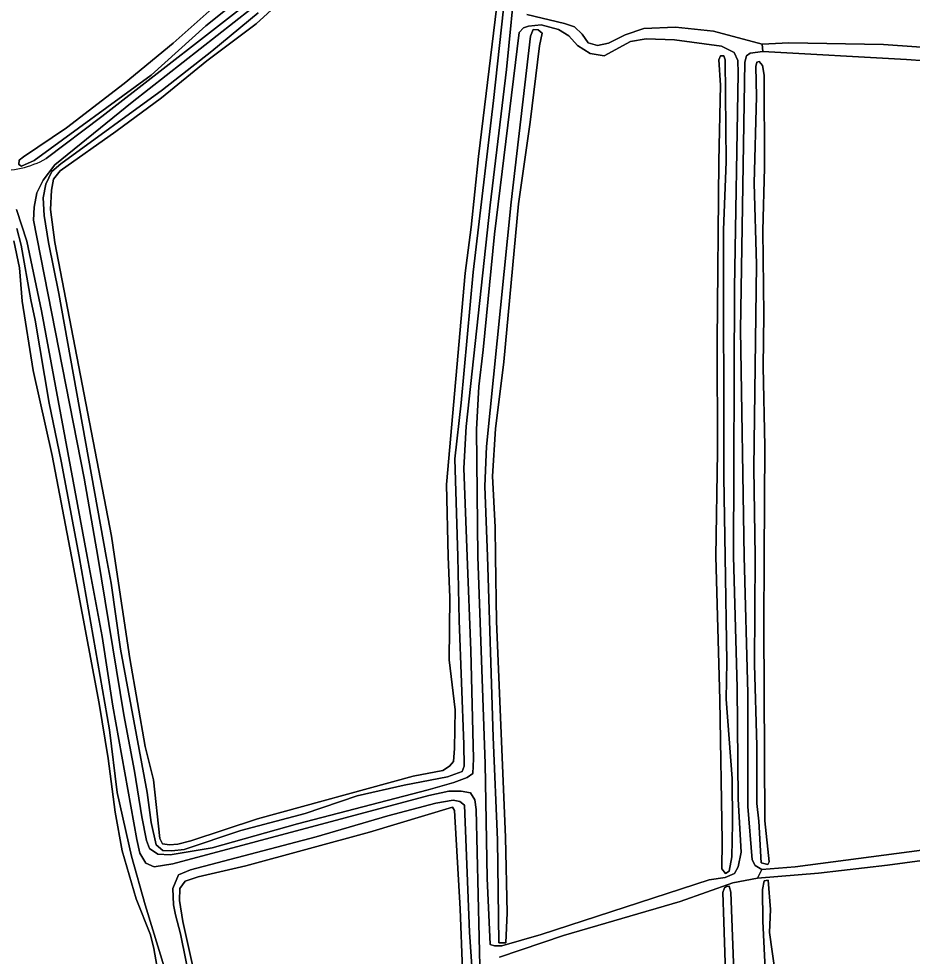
# Model space of a CAD drawing. Extents: x 162722 to 165104, y 384719 to 386284.
# Drawn here: x 163587.3 to 163726.8, y 385937.6 to 386083.9 of the extents above; entities that cross this region are included whole.
import ezdxf

# ---------------------------------------------------------------- set-up
doc = ezdxf.new("R2010")
doc.units = 0
for name, color, linetype in [('IMGEO_Gemengd_bos', 7, 'Continuous'), ('IMGEO_Groenvoorziening', 7, 'Continuous'), ('IMGEO_Loofbos', 7, 'Continuous'), ('IMGEO_Voetpad_halfverhard', 7, 'Continuous'), ('IMGEO_Voetpad_onverhard', 7, 'Continuous'), ('IMGEO_Waterloop', 7, 'Continuous')]:
    doc.layers.add(name, color=color, linetype=linetype)

msp = doc.modelspace()

# ---------------------------------------------------------------- linework, layer by layer
at = {"layer": 'IMGEO_Gemengd_bos'}
for points in [[(163591.58, 386062.08), (163600.3, 386068.65), (163625.74, 386088.47)], [(163620.62, 386086.1), (163616.52, 386082.79), (163608.01, 386075.11), (163589.7, 386061.79), (163587.73, 386060.9), (163587.35, 386061.16), (163587.38, 386061.82), (163588.05, 386062.39), (163594.78, 386066.87), (163603.8, 386073.83), (163611.41, 386080.1), (163617.96, 386085.95)], [(163666.63, 386084.6), (163672.53, 386083.19), (163674.08, 386082.66), (163675.27, 386081.49), (163676.22, 386080.15), (163677.69, 386079.72), (163679.42, 386080.13), (163682.01, 386081.41), (163684.92, 386082.41), (163689.85, 386082.62), (163695.77, 386081.98), (163703.39, 386079.96), (163707.56, 386080.15), (163722.36, 386079.9), (163746.64, 386078.16), (163749.33, 386078.54), (163750.93, 386079.67), (163751.58, 386084.42)], [(163745.96, 386076.12), (163725.95, 386077.58), (163703.52, 386078.82), (163701.54, 386078.56), (163700.93, 386078.13), (163700.71, 386077.16), (163700.03, 386035.34), (163700.58, 386000), (163701.15, 385978.66), (163701.16, 385960.98), (163701.84, 385952.65), (163702.3, 385951.74), (163703.34, 385951.13), (163708.52, 385951.55), (163744.14, 385956.23)], [(163746.74, 385915.38), (163749.08, 385940.02), (163749.19, 385947.18), (163748.19, 385951.06), (163746.13, 385953.19), (163743.28, 385954.3), (163737.29, 385953.73), (163722.95, 385951.79), (163712.18, 385950.57), (163702.66, 385949.76), (163698.8, 385949.07), (163690.6, 385946.13), (163672.38, 385940.83), (163662.38, 385937.43)]]:
    msp.add_lwpolyline(points, dxfattribs=at)
for points in [[(163662.73, 385939.2), (163668.88, 385941), (163695.14, 385949.51), (163697.63, 385949.88), (163699.08, 385950.49), (163699.63, 385951.56), (163700.09, 385953.82), (163699.64, 385962.12), (163699.48, 385979.52), (163698.89, 386000), (163699.07, 386041.93), (163699.67, 386075.41), (163699.59, 386077.41), (163699.03, 386078.63), (163697.02, 386079.64), (163689.7, 386080.61), (163685.28, 386080.78), (163682.85, 386080.37), (163678.71, 386078.15), (163676.55, 386078.5), (163674.54, 386079.72), (163673.19, 386081.26), (163671.57, 386082.25), (163668.87, 386082.98), (163666.92, 386082.75), (163666.11, 386082.52), (163665.45, 386081.75), (163661.6, 386050.28), (163659.83, 386032.24), (163659.13, 386026.5), (163658.81, 386019.8), (163658.98, 386000), (163660.16, 385967.61), (163660.48, 385949.79), (163660.9, 385939.43), (163661.61, 385939.2)], [(163663.36, 385939.69), (163662.26, 385939.7), (163662.06, 385955.78), (163661.39, 385971.79), (163660.49, 386000), (163660.07, 386010.95), (163660.37, 386017.14), (163664.19, 386055.27), (163667.21, 386081.21), (163667.66, 386082.24), (163668.42, 386082.16), (163669.02, 386081.67), (163668.62, 386079.67), (163667.17, 386067.79), (163665.33, 386055.04), (163663.08, 386030.35), (163661.74, 386019.92), (163661.28, 386012.54), (163661.68, 386004.56), (163661.75, 386000), (163661.9, 385989.92), (163663.33, 385956.15), (163663.56, 385944.36)], [(163697.67, 385950.53), (163697.09, 385951.22), (163697.14, 385955.54), (163696.77, 385977.61), (163696.17, 386000), (163696.43, 386016.33), (163696.39, 386033.5), (163696.62, 386061.71), (163696.86, 386073.57), (163696.62, 386077.51), (163696.91, 386078.14), (163697.41, 386078.11), (163697.64, 386077.5), (163697.77, 386061.6), (163697.37, 386050.96), (163697.41, 386012.35), (163697.61, 386000), (163697.85, 385983.54), (163697.76, 385977.73), (163698.7, 385965.35), (163698.77, 385958.31), (163698.64, 385953.11), (163698.26, 385950.9)], [(163703.71, 386075.1), (163703.73, 386060.67), (163703.52, 386050.87), (163703.65, 386037.74), (163703.56, 386029.59), (163703.81, 386017.19), (163703.71, 386000), (163703.63, 385989.07), (163703.83, 385958.72), (163704.47, 385952.36), (163704.26, 385951.9), (163703.25, 385952.19), (163702.89, 385958.7), (163702.57, 385961.45), (163702.56, 385970.44), (163702.22, 385983.14), (163702.31, 386000), (163702.07, 386013.8), (163702.49, 386045.55), (163702.12, 386058.23), (163702.53, 386071.76), (163702.4, 386076.46), (163702.56, 386077.14), (163702.94, 386077.24), (163703.44, 386076.6)], [(163700.18, 385860.87), (163699.75, 385861.1), (163699.35, 385861.89), (163699.24, 385863.29), (163698.29, 385915.78), (163697.41, 385942.99), (163697.27, 385947.54), (163697.5, 385948.3), (163697.81, 385948.5), (163698.26, 385948.52), (163698.51, 385947.58), (163699.08, 385932.46), (163699.93, 385897.78), (163700.46, 385866.86), (163700.67, 385861.35), (163700.54, 385860.92)], [(163706.16, 385861.38), (163705.91, 385862.15), (163705.36, 385890.6), (163704.47, 385922.84), (163703.48, 385943.09), (163703.42, 385948.02), (163703.68, 385949.39), (163704.32, 385949.46), (163704.71, 385944.91), (163704.56, 385941.33), (163705.43, 385935.03), (163705.45, 385925.04), (163706.71, 385861.43)]]:
    msp.add_lwpolyline(points, close=True, dxfattribs=at)
msp.add_arc((163584.33, 386075.16), 14.95, 266.9692, 299.0158, dxfattribs=at)
at = {"layer": 'IMGEO_Groenvoorziening'}
for points in [[(163623.59, 386085.44), (163605.01, 386070.9), (163592.96, 386061.14), (163591.13, 386058.7), (163590.15, 386056.77), (163589.72, 386054.5), (163589.62, 386052.47), (163597.55, 386012.22), (163599.64, 386000), (163603.72, 385975.28), (163605.41, 385966.47), (163606.54, 385959.34), (163607.26, 385955.68), (163607.75, 385954.39), (163609.04, 385953.55), (163610.95, 385953.43), (163617.52, 385954.51), (163630.85, 385958.25), (163651.26, 385963.56), (163655.24, 385964.71), (163657.35, 385965.5), (163658.24, 385966.11), (163658.31, 385968.4), (163657.89, 385985.34), (163657.32, 386000), (163656.82, 386013.75), (163657.19, 386020.28), (163660.9, 386054.82), (163663.45, 386076.01), (163664.96, 386091.35)], [(163663.64, 386091.25), (163661.44, 386071.16), (163658.25, 386044.34), (163656.38, 386023.97), (163655.39, 386015.24), (163655.86, 386000), (163656.08, 385989.99), (163656.83, 385970.67), (163656.87, 385967.27), (163656.53, 385966.41), (163654.24, 385965.62), (163647.49, 385964.32), (163640.18, 385962.62), (163632.02, 385959.89), (163621.98, 385957.23), (163613.16, 385954.28), (163611.23, 385954.04), (163609.81, 385954.08), (163608.75, 385954.98), (163608, 385958.47), (163607.36, 385963.18), (163603.19, 385985.55), (163601.73, 385995.8), (163600.97, 386000), (163593.58, 386041.02), (163591.97, 386048.97), (163591.3, 386053.21), (163591.11, 386055.98), (163591.54, 386058.11), (163592.47, 386060.06), (163593.88, 386061.29), (163609.76, 386072.83), (163617.45, 386078.84), (163624.7, 386084.86)]]:
    msp.add_lwpolyline(points, dxfattribs=at)
at = {"layer": 'IMGEO_Loofbos'}
for points in [[(163630.87, 386089.11), (163624.38, 386083.14), (163616.69, 386077.35), (163609.59, 386071.56), (163602.5, 386066.33), (163593.77, 386060.2), (163592.76, 386058.89), (163592.41, 386057.16), (163592.25, 386054.14), (163592.93, 386049.01), (163601.78, 386003.14), (163602.25, 386000), (163604.65, 385984.09), (163607.06, 385970.34), (163608.35, 385965.15), (163609.34, 385955.99), (163609.77, 385955.15), (163610.88, 385955.01), (163612.18, 385955.07), (163614.19, 385955.59), (163624.57, 385959.06), (163648.9, 385965.73), (163653.51, 385966.57), (163654.59, 385967.27), (163655.21, 385967.97), (163655.38, 385970), (163655.47, 385976.05), (163654.54, 385983.88), (163654.62, 385993.58), (163654.39, 386000), (163654.08, 386011.22), (163657.03, 386044.23), (163657.95, 386051.38), (163659.08, 386062.42), (163662.63, 386091.53)], [(163659.98, 385907.25), (163658.73, 385960.5), (163658.55, 385962.02), (163657.83, 385963.09), (163656.41, 385963.34), (163654.46, 385963.34), (163651.36, 385962.67), (163611.36, 385952.01), (163608.44, 385951.55), (163607.17, 385952.15), (163606.22, 385953.7), (163605.74, 385955.81), (163601.99, 385976.65), (163600.32, 385987.49), (163598.01, 386000), (163590.87, 386038.33), (163588.59, 386049.19), (163586.98, 386054.14)], [(163587.04, 386051.2), (163587.7, 386048.58), (163589.18, 386040.03), (163589.9, 386036.85), (163592.08, 386023.92), (163593.96, 386014.86), (163596.76, 386000), (163601.5, 385972.94), (163602.69, 385963.15), (163604.92, 385953.2), (163607.05, 385945.6), (163610.23, 385935.26)], [(163587.22, 385866.13), (163622.05, 385853.3), (163622.43, 385853.62), (163622.61, 385854.28), (163622.32, 385855.51), (163617.43, 385893.85), (163615.64, 385901.66), (163611.69, 385920.26), (163608.43, 385938.8), (163607.89, 385940.96), (163605.63, 385946.56), (163603.48, 385954.05), (163602.35, 385960.08), (163601.27, 385968.45), (163599.89, 385977.02), (163595.55, 386000), (163592.55, 386015.74), (163589.59, 386029), (163587.83, 386039.86), (163587.45, 386045.05), (163586.56, 386049.25)], [(163614.25, 385932.86), (163612.59, 385941.11), (163611.77, 385944.08), (163611.5, 385945.61), (163611.37, 385948.15), (163612.25, 385950.28), (163614.14, 385951.08), (163633.78, 385956.21), (163644.96, 385959.51), (163652.42, 385961.51), (163655.14, 385961.95), (163656.18, 385961.74), (163656.93, 385961.2), (163657.7, 385941.38), (163658.34, 385932.26)], [(163656.58, 385935.44), (163656.23, 385945), (163655.35, 385960.37), (163655.05, 385960.86), (163642.09, 385956.94), (163622.78, 385951.7), (163615.35, 385949.98), (163613.31, 385949.33), (163612.46, 385948.19), (163612.42, 385946.29), (163612.93, 385943.03), (163615.14, 385933.19)]]:
    msp.add_lwpolyline(points, dxfattribs=at)
at = {"layer": 'IMGEO_Voetpad_halfverhard'}
for points in [[(163746.64, 386078.16), (163722.36, 386079.9), (163707.56, 386080.15), (163703.39, 386079.96), (163703.52, 386078.82), (163725.95, 386077.58), (163745.96, 386076.12)], [(163744.14, 385956.23), (163708.52, 385951.55), (163703.34, 385951.13), (163702.66, 385949.76), (163712.18, 385950.57), (163722.95, 385951.79), (163737.29, 385953.73)]]:
    msp.add_lwpolyline(points, dxfattribs=at)
at = {"layer": 'IMGEO_Voetpad_onverhard'}
for points in [[(163664.96, 386091.35), (163663.45, 386076.01), (163660.9, 386054.82), (163657.19, 386020.28), (163656.82, 386013.75), (163657.32, 386000), (163657.89, 385985.34), (163658.31, 385968.4), (163658.24, 385966.11), (163657.35, 385965.5), (163655.24, 385964.71), (163651.26, 385963.56), (163630.85, 385958.25), (163617.52, 385954.51), (163610.95, 385953.43), (163609.04, 385953.55), (163607.75, 385954.39), (163607.26, 385955.68), (163606.54, 385959.34), (163605.41, 385966.47), (163603.72, 385975.28), (163599.64, 386000), (163597.55, 386012.22), (163589.62, 386052.47), (163589.72, 386054.5), (163590.15, 386056.77), (163591.13, 386058.7), (163592.96, 386061.14), (163605.01, 386070.9), (163623.59, 386085.44)], [(163625.74, 386088.47), (163600.3, 386068.65), (163591.58, 386062.08)], [(163662.38, 385937.43), (163672.38, 385940.83), (163690.6, 385946.13), (163698.8, 385949.07), (163702.66, 385949.76), (163703.34, 385951.13), (163702.3, 385951.74), (163701.84, 385952.65), (163701.16, 385960.98), (163701.15, 385978.66), (163700.58, 386000), (163700.03, 386035.34), (163700.71, 386077.16), (163700.93, 386078.13), (163701.54, 386078.56), (163703.52, 386078.82), (163703.39, 386079.96), (163695.77, 386081.98), (163689.85, 386082.62), (163684.92, 386082.41), (163682.01, 386081.41), (163679.42, 386080.13), (163677.69, 386079.72), (163676.22, 386080.15), (163675.27, 386081.49), (163674.08, 386082.66), (163672.53, 386083.19), (163666.63, 386084.6)], [(163586.98, 386054.14), (163588.59, 386049.19), (163590.87, 386038.33), (163598.01, 386000), (163600.32, 385987.49), (163601.99, 385976.65), (163605.74, 385955.81), (163606.22, 385953.7), (163607.17, 385952.15), (163608.44, 385951.55), (163611.36, 385952.01), (163651.36, 385962.67), (163654.46, 385963.34), (163656.41, 385963.34), (163657.83, 385963.09), (163658.55, 385962.02), (163658.73, 385960.5), (163659.98, 385907.25)]]:
    msp.add_lwpolyline(points, dxfattribs=at)
msp.add_lwpolyline([(163660.16, 385967.61), (163658.98, 386000), (163658.81, 386019.8), (163659.13, 386026.5), (163659.83, 386032.24), (163661.6, 386050.28), (163665.45, 386081.75), (163666.11, 386082.52), (163666.92, 386082.75), (163668.87, 386082.98), (163671.57, 386082.25), (163673.19, 386081.26), (163674.54, 386079.72), (163676.55, 386078.5), (163678.71, 386078.15), (163682.85, 386080.37), (163685.28, 386080.78), (163689.7, 386080.61), (163697.02, 386079.64), (163699.03, 386078.63), (163699.59, 386077.41), (163699.67, 386075.41), (163699.07, 386041.93), (163698.89, 386000), (163699.48, 385979.52), (163699.64, 385962.12), (163700.09, 385953.82), (163699.63, 385951.56), (163699.08, 385950.49), (163697.63, 385949.88), (163695.14, 385949.51), (163668.88, 385941), (163662.73, 385939.2), (163661.61, 385939.2), (163660.9, 385939.43), (163660.48, 385949.79)], close=True, dxfattribs=at)
msp.add_arc((163584.33, 386075.16), 14.95, 266.9692, 299.0158, dxfattribs=at)
at = {"layer": 'IMGEO_Waterloop'}
for points in [[(163624.7, 386084.86), (163617.45, 386078.84), (163609.76, 386072.83), (163593.88, 386061.29), (163592.47, 386060.06), (163591.54, 386058.11), (163591.11, 386055.98), (163591.3, 386053.21), (163591.97, 386048.97), (163593.58, 386041.02), (163600.97, 386000), (163601.73, 385995.8), (163603.19, 385985.55), (163607.36, 385963.18), (163608, 385958.47), (163608.75, 385954.98), (163609.81, 385954.08), (163611.23, 385954.04), (163613.16, 385954.28), (163621.98, 385957.23), (163632.02, 385959.89), (163640.18, 385962.62), (163647.49, 385964.32), (163654.24, 385965.62), (163656.53, 385966.41), (163656.87, 385967.27), (163656.83, 385970.67), (163656.08, 385989.99), (163655.86, 386000), (163655.39, 386015.24), (163656.38, 386023.97), (163658.25, 386044.34), (163661.44, 386071.16), (163663.64, 386091.25)], [(163662.63, 386091.53), (163659.08, 386062.42), (163657.95, 386051.38), (163657.03, 386044.23), (163654.08, 386011.22), (163654.39, 386000), (163654.62, 385993.58), (163654.54, 385983.88), (163655.47, 385976.05), (163655.38, 385970), (163655.21, 385967.97), (163654.59, 385967.27), (163653.51, 385966.57), (163648.9, 385965.73), (163624.57, 385959.06), (163614.19, 385955.59), (163612.18, 385955.07), (163610.88, 385955.01), (163609.77, 385955.15), (163609.34, 385955.99), (163608.35, 385965.15), (163607.06, 385970.34), (163604.65, 385984.09), (163602.25, 386000), (163601.78, 386003.14), (163592.93, 386049.01), (163592.25, 386054.14), (163592.41, 386057.16), (163592.76, 386058.89), (163593.77, 386060.2), (163602.5, 386066.33), (163609.59, 386071.56), (163616.69, 386077.35), (163624.38, 386083.14), (163630.87, 386089.11)], [(163617.96, 386085.95), (163611.41, 386080.1), (163603.8, 386073.83), (163594.78, 386066.87), (163588.05, 386062.39), (163587.38, 386061.82), (163587.35, 386061.16), (163587.73, 386060.9), (163589.7, 386061.79), (163608.01, 386075.11), (163616.52, 386082.79), (163620.62, 386086.1)], [(163584.07, 385865.49), (163621.4, 385851.98), (163622.88, 385851.82), (163623.74, 385852.57), (163623.76, 385852.62), (163624.06, 385853.82), (163621.04, 385874.69), (163619.74, 385886.26), (163616.55, 385905.59), (163613.9, 385914.25), (163611.49, 385927.19), (163610.23, 385935.26), (163607.05, 385945.6), (163604.92, 385953.2), (163602.69, 385963.15), (163601.5, 385972.94), (163596.76, 386000), (163593.96, 386014.86), (163592.08, 386023.92), (163589.9, 386036.85), (163589.18, 386040.03), (163587.7, 386048.58), (163587.04, 386051.2)], [(163586.56, 386049.25), (163587.45, 386045.05), (163587.83, 386039.86), (163589.59, 386029), (163592.55, 386015.74), (163595.55, 386000), (163599.89, 385977.02), (163601.27, 385968.45), (163602.35, 385960.08), (163603.48, 385954.05), (163605.63, 385946.56), (163607.89, 385940.96), (163608.43, 385938.8), (163611.69, 385920.26), (163615.64, 385901.66), (163617.43, 385893.85), (163622.32, 385855.51), (163622.61, 385854.28), (163622.43, 385853.62), (163622.05, 385853.3), (163587.22, 385866.13)], [(163658.34, 385932.26), (163657.7, 385941.38), (163656.93, 385961.2), (163656.18, 385961.74), (163655.14, 385961.95), (163652.42, 385961.51), (163644.96, 385959.51), (163633.78, 385956.21), (163614.14, 385951.08), (163612.25, 385950.28), (163611.37, 385948.15), (163611.5, 385945.61), (163611.77, 385944.08), (163612.59, 385941.11), (163614.25, 385932.86)], [(163615.14, 385933.19), (163612.93, 385943.03), (163612.42, 385946.29), (163612.46, 385948.19), (163613.31, 385949.33), (163615.35, 385949.98), (163622.78, 385951.7), (163642.09, 385956.94), (163655.05, 385960.86), (163655.35, 385960.37), (163656.23, 385945), (163656.58, 385935.44)]]:
    msp.add_lwpolyline(points, dxfattribs=at)
for points in [[(163663.56, 385944.36), (163663.33, 385956.15), (163661.9, 385989.92), (163661.75, 386000), (163661.68, 386004.56), (163661.28, 386012.54), (163661.74, 386019.92), (163663.08, 386030.35), (163665.33, 386055.04), (163667.17, 386067.79), (163668.62, 386079.67), (163669.02, 386081.67), (163668.42, 386082.16), (163667.66, 386082.24), (163667.21, 386081.21), (163664.19, 386055.27), (163660.37, 386017.14), (163660.07, 386010.95), (163660.49, 386000), (163661.39, 385971.79), (163662.06, 385955.78), (163662.26, 385939.7), (163663.36, 385939.69)], [(163698.26, 385950.9), (163698.64, 385953.11), (163698.77, 385958.31), (163698.7, 385965.35), (163697.76, 385977.73), (163697.85, 385983.54), (163697.61, 386000), (163697.41, 386012.35), (163697.37, 386050.96), (163697.77, 386061.6), (163697.64, 386077.5), (163697.41, 386078.11), (163696.91, 386078.14), (163696.62, 386077.51), (163696.86, 386073.57), (163696.62, 386061.71), (163696.39, 386033.5), (163696.43, 386016.33), (163696.17, 386000), (163696.77, 385977.61), (163697.14, 385955.54), (163697.09, 385951.22), (163697.67, 385950.53)], [(163702.94, 386077.24), (163702.56, 386077.14), (163702.4, 386076.46), (163702.53, 386071.76), (163702.12, 386058.23), (163702.49, 386045.55), (163702.07, 386013.8), (163702.31, 386000), (163702.22, 385983.14), (163702.56, 385970.44), (163702.57, 385961.45), (163702.89, 385958.7), (163703.25, 385952.19), (163704.26, 385951.9), (163704.47, 385952.36), (163703.83, 385958.72), (163703.63, 385989.07), (163703.71, 386000), (163703.81, 386017.19), (163703.56, 386029.59), (163703.65, 386037.74), (163703.52, 386050.87), (163703.73, 386060.67), (163703.71, 386075.1), (163703.44, 386076.6)], [(163700.54, 385860.92), (163700.67, 385861.35), (163700.46, 385866.86), (163699.93, 385897.78), (163699.08, 385932.46), (163698.51, 385947.58), (163698.26, 385948.52), (163697.81, 385948.5), (163697.5, 385948.3), (163697.27, 385947.54), (163697.41, 385942.99), (163698.29, 385915.78), (163699.24, 385863.29), (163699.35, 385861.89), (163699.75, 385861.1), (163700.18, 385860.87)], [(163706.71, 385861.43), (163705.45, 385925.04), (163705.43, 385935.03), (163704.56, 385941.33), (163704.71, 385944.91), (163704.32, 385949.46), (163703.68, 385949.39), (163703.42, 385948.02), (163703.48, 385943.09), (163704.47, 385922.84), (163705.36, 385890.6), (163705.91, 385862.15), (163706.16, 385861.38)]]:
    msp.add_lwpolyline(points, close=True, dxfattribs=at)

doc.saveas('drawing.dxf')
